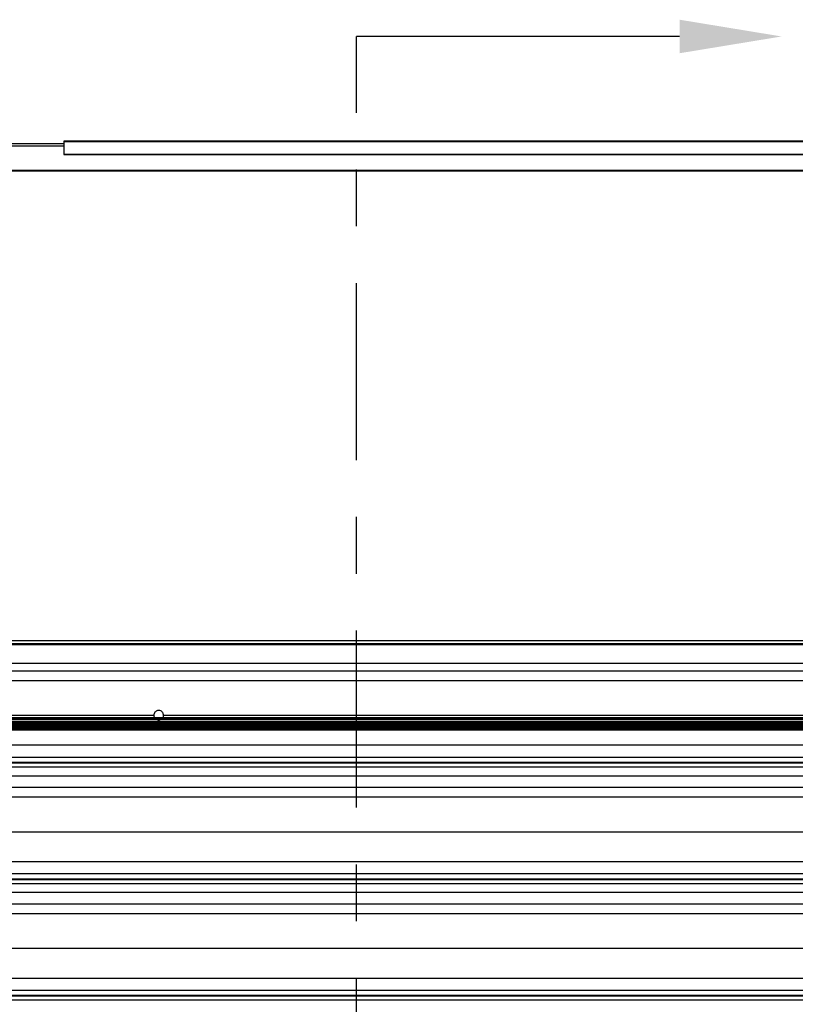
# Model space of a CAD drawing. Header units: inches. Extents: x 170 to 284, y 215 to 248.
# Tile 402 of 656: x 204.55 to 205.91, y 223.77 to 225.5. Entities that reach past the tile are written whole.
import ezdxf
from ezdxf import colors
from ezdxf.entities.mleader import LeaderData, LeaderLine
from ezdxf.math import Vec2, Vec3

# ---------------------------------------------------------------- set-up
doc = ezdxf.new("R2010")
doc.units = ezdxf.units.IN
doc.header["$LTSCALE"] = 0.25
doc.header["$MEASUREMENT"] = 0
doc.linetypes.add('CENTER', pattern=[2, 1.25, -0.25, 0.25, -0.25])
doc.layers.add('RH FRONT OF HOOD', color=7, linetype='Continuous')
doc.layers.add('SECTION CUTS', color=6, linetype='CENTER')
doc.styles.get("Standard").update_dxf_attribs({"font": 'romans.shx'})

msp = doc.modelspace()

# ---------------------------------------------------------------- linework, layer by layer
at = {"layer": 'RH FRONT OF HOOD'}
for p, q in [((204.62349, 225.28611), (204.40948, 225.28611)), ((204.62349, 225.28183), (204.40948, 225.28183)), ((206.55949, 225.29065), (204.62349, 225.29065)), ((204.62349, 225.29065), (204.62349, 225.2901)), ((204.62349, 225.2901), (204.62349, 225.26771)), ((204.62349, 225.2901), (206.55949, 225.2901)), ((204.62349, 225.26771), (204.62349, 225.26714)), ((204.62349, 225.26771), (206.55949, 225.26771)), ((204.62349, 225.26714), (206.55949, 225.26714)), ((206.55949, 225.23903), (202.47347, 225.23903)), ((206.55949, 225.23798), (202.47347, 225.23798)), ((206.77213, 224.40973), (202.26084, 224.40973)), ((206.77213, 224.40453), (202.26084, 224.40453)), ((206.77213, 224.40243), (202.26084, 224.40243)), ((202.26084, 224.37016), (206.77213, 224.37016)), ((202.59041, 224.35687), (206.44255, 224.35687)), ((202.57687, 224.3398), (206.46244, 224.3398)), ((204.25111, 224.2784), (204.78185, 224.2784)), ((204.79897, 224.2784), (206.32271, 224.2784)), ((206.46106, 224.27387), (202.57191, 224.27387)), ((202.57191, 224.27375), (206.46106, 224.27375)), ((206.46106, 224.27082), (202.57191, 224.27082)), ((202.57191, 224.27071), (206.46106, 224.27071)), ((202.57191, 224.26769), (206.46106, 224.26769)), ((206.46106, 224.2648), (202.57737, 224.2648)), ((202.57737, 224.26469), (206.46106, 224.26469)), ((206.46106, 224.26182), (202.57737, 224.26182)), ((202.57737, 224.2617), (206.46106, 224.2617)), ((206.46106, 224.25897), (202.57737, 224.25897)), ((202.57737, 224.25886), (206.46106, 224.25886)), ((206.46106, 224.25598), (202.57737, 224.25598)), ((202.57737, 224.25587), (206.46106, 224.25587)), ((206.46106, 224.25298), (202.57737, 224.25298)), ((202.57737, 224.25287), (206.46106, 224.25287)), ((202.50032, 224.22602), (206.53264, 224.22602)), ((202.50032, 224.20464), (206.53264, 224.20464)), ((206.53264, 224.19515), (202.50032, 224.19515)), ((202.50032, 224.19451), (206.53264, 224.19451)), ((202.50032, 224.1875), (206.53264, 224.1875)), ((202.50032, 224.17181), (206.53264, 224.17181)), ((202.50032, 224.15142), (206.53264, 224.15142)), ((202.57687, 224.13435), (206.45609, 224.13435)), ((202.53049, 224.07296), (206.50248, 224.07296)), ((202.50032, 224.02057), (206.53264, 224.02057)), ((202.50032, 223.99919), (206.53264, 223.99919)), ((206.53264, 223.98971), (202.50032, 223.98971)), ((202.50032, 223.98907), (206.53264, 223.98907)), ((202.50032, 223.98205), (206.53264, 223.98205)), ((202.50032, 223.96636), (206.53264, 223.96636)), ((202.50032, 223.94598), (206.53264, 223.94598)), ((202.57687, 223.9289), (206.45609, 223.9289)), ((202.53049, 223.86751), (206.50248, 223.86751)), ((202.50032, 223.81512), (206.53264, 223.81512)), ((202.50032, 223.79374), (206.53264, 223.79374)), ((206.53264, 223.78426), (202.50032, 223.78426)), ((202.50032, 223.78362), (206.53264, 223.78362)), ((202.50032, 223.7766), (206.53264, 223.7766))]:
    msp.add_line(p, q, dxfattribs=at)
for points, knots in [([(204.79897, 224.2784), (204.79896, 224.27874), (204.79892, 224.28002), (204.79825, 224.28223), (204.79656, 224.28461), (204.79416, 224.28629), (204.79134, 224.28708), (204.78842, 224.2869), (204.78572, 224.28576), (204.78356, 224.28379), (204.78212, 224.28124), (204.78194, 224.27934), (204.78185, 224.2784)], [0, 0, 0, 0, 0.0371135, 0.1443586, 0.2516218, 0.3589567, 0.4663025, 0.5735867, 0.6808414, 0.7881476, 0.8955006, 1, 1, 1, 1]), ([(204.78185, 224.2784), (204.78192, 224.27746), (204.78204, 224.27583), (204.7829, 224.27445), (204.78327, 224.27387)], [0, 0, 0, 0, 0.5751179, 1, 1, 1, 1]), ([(204.79766, 224.27387), (204.7981, 224.27472), (204.79884, 224.27616), (204.79894, 224.27776), (204.79897, 224.2784)], [0, 0, 0, 0, 0.5965294, 1, 1, 1, 1]), ([(204.78359, 224.27327), (204.78361, 224.27324), (204.78407, 224.27236), (204.78517, 224.27142), (204.78638, 224.27095), (204.7867, 224.27082)], [0, 0, 0, 0, 0.0299488, 0.7438777, 1, 1, 1, 1]), ([(204.78756, 224.27045), (204.78784, 224.27032), (204.78873, 224.26989), (204.79068, 224.26982), (204.79242, 224.26988), (204.79328, 224.27035), (204.7933, 224.27036)], [0, 0, 0, 0, 0.1557676, 0.5002787, 0.9858014, 1, 1, 1, 1]), ([(204.79414, 224.27082), (204.79469, 224.27108), (204.79593, 224.27164), (204.79675, 224.27273), (204.79719, 224.27332)], [0, 0, 0, 0, 0.4534209, 1, 1, 1, 1])]:
    msp.add_open_spline(points, degree=3, knots=knots, dxfattribs=at)
at = {"layer": 'SECTION CUTS'}
msp.add_line((205.13955, 219.82804), (205.13955, 225.47531), dxfattribs=at)

# ---------------------------------------------------------------- leaders
ml = msp.add_multileader_mtext('Standard', dxfattribs=at)
ml.set_content('', color=256)
ml.set_leader_properties()
ml.build(insert=Vec2(0, 0))
ml.multileader.update_dxf_attribs({"dogleg_length": 0, "arrow_head_size": 0.18})
ctx = ml.context
ctx.base_point, ctx.char_height, ctx.arrow_head_size, ctx.landing_gap_size, ctx.plane_origin, ctx.plane_x_axis, ctx.plane_y_axis = Vec3(205.13955, 225.47531), 0.18, 0.18, 0, Vec3(205.88907, 225.47531), Vec3(0, 1), Vec3(-1, 0)
notes = []
notes.append((ctx, [(0, (1, 1, 0), (205.13955, 225.47531), (1, 0), 0, [(0, [(205.88907, 225.47531)], 0, [])])]))
ctx.mtext.insert, ctx.mtext.text_direction, ctx.mtext.rotation, ctx.mtext.flow_direction = Vec3(205.04955, 225.47531), Vec3(0, 1), 1.5707963, 5
for ctx, leaders in notes:
    for number, flags, end, landing, length, lines in leaders:
        leader = LeaderData()
        leader.index, (leader.has_last_leader_line, leader.has_dogleg_vector, leader.attachment_direction) = number, flags
        leader.last_leader_point, leader.dogleg_vector, leader.dogleg_length = Vec3(end), Vec3(landing), length
        for number, points, colour, breaks in lines:
            line = LeaderLine()
            line.index, line.vertices, line.color, line.breaks = number, Vec3.list(points), colors.encode_raw_color(colour), breaks
            leader.lines.append(line)
        ctx.leaders.append(leader)

doc.saveas('drawing.dxf')
